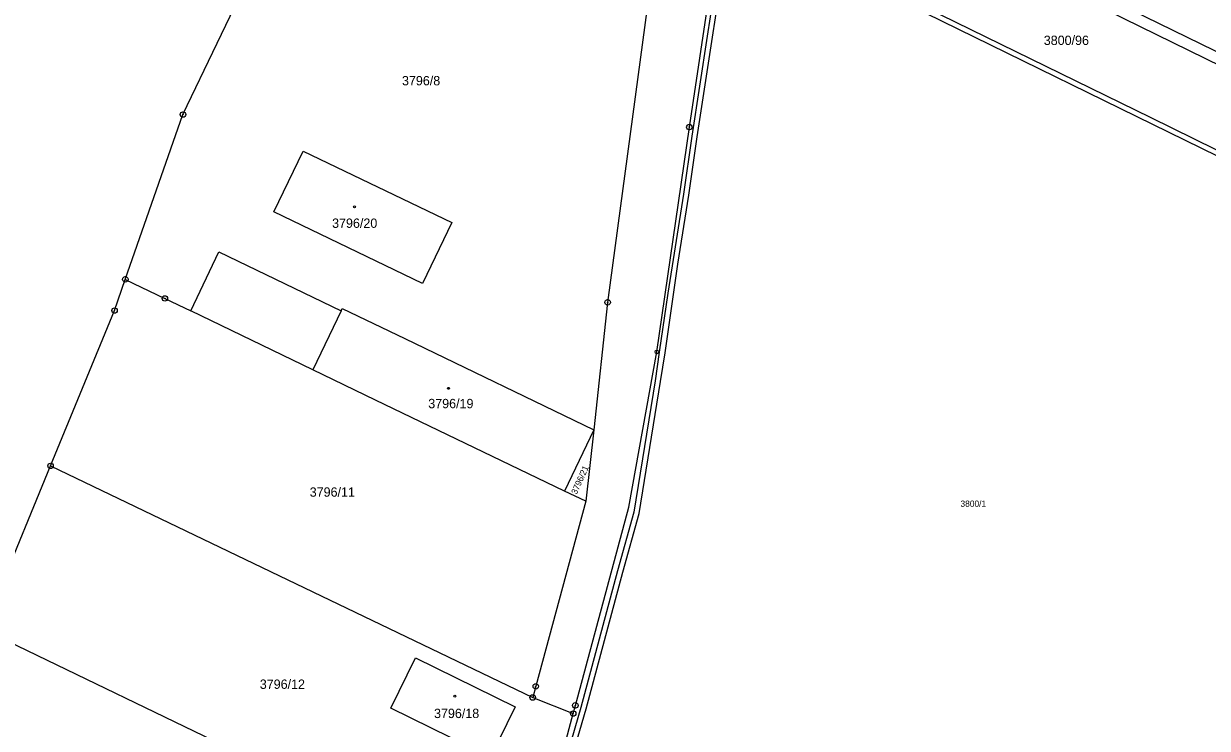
# Model space of a CAD drawing. Extents: x -644096 to -634268, y -1141430 to -1133463.
# Drawn here: x -641030.4 to -640815.2, y -1137438.3 to -1137310.1 of the extents above; entities that cross this region are included whole.
import ezdxf

# ---------------------------------------------------------------- set-up
doc = ezdxf.new("R2010")
doc.units = 0
for name, color, linetype in [('_CIVIL_CONSTRUCTION', 7, 'Continuous'), ('B_Hranice _3D', 7, 'Continuous'), ('M_Svah_Nasyp', 7, 'Continuous'), ('M_Svah_Zarez', 7, 'Continuous'), ('svrsek_osa_VRT', 7, 'Continuous'), ('terminal_VRT', 7, 'Continuous')]:
    doc.layers.add(name, color=color, linetype=linetype)

msp = doc.modelspace()

# ---------------------------------------------------------------- linework, layer by layer
at = {"layer": '_CIVIL_CONSTRUCTION'}
for centre, radius in [((-641001.48, -1137326.67), 0.5), ((-641001.48, -1137326.67), 0.0303), ((-640909.37, -1137328.95), 0.5), ((-640909.37, -1137328.95), 0.0303), ((-641011.96, -1137356.65), 0.5), ((-641011.96, -1137356.65), 0.0303), ((-641004.76, -1137360.12), 0.5), ((-641004.76, -1137360.12), 0.0303), ((-640924.24, -1137360.84), 0.5), ((-640924.24, -1137360.84), 0.0303), ((-641013.92, -1137362.33), 0.5), ((-641013.92, -1137362.33), 0.0303), ((-640915.28, -1137369.84), 0.335), ((-640915.28, -1137369.84), 0.0203), ((-641025.56, -1137390.59), 0.5), ((-641025.56, -1137390.59), 0.0303), ((-640937.31, -1137430.7), 0.5), ((-640937.86, -1137432.73), 0.5), ((-640937.31, -1137430.7), 0.0303), ((-640937.86, -1137432.73), 0.0303), ((-640930.1, -1137434.17), 0.5), ((-640930.1, -1137434.17), 0.0303), ((-640930.49, -1137435.65), 0.5), ((-640930.49, -1137435.65), 0.0303)]:
    msp.add_circle(centre, radius, dxfattribs=at)
at = {"layer": 'B_Hranice _3D'}
for points in [[(-640903.96, -1137298.27), (-640906.14, -1137312.43), (-640908.92, -1137330.59), (-640910.43, -1137341.17), (-640913.31, -1137359.15), (-640914.87, -1137369.9), (-640915.62, -1137375.1), (-640919.47, -1137399.04), (-640922.46, -1137409.67), (-640929.12, -1137434.54), (-640931.4, -1137442.48)], [(-640930.42, -1137442.7), (-640928.16, -1137434.8), (-640921.5, -1137409.93), (-640918.49, -1137399.26), (-640914.64, -1137375.26), (-640913.8, -1137370.05), (-640911.46, -1137353.88), (-640909.45, -1137341.31), (-640907.94, -1137330.73), (-640905.16, -1137312.59), (-640902.98, -1137298.43)]]:
    msp.add_lwpolyline(points, dxfattribs=at)
at = {"layer": 'M_Svah_Nasyp'}
msp.add_line((-640972.72, -1137362.38), (-640977.84, -1137373.1), dxfattribs=at)
at = {"layer": 'M_Svah_Zarez'}
for centre in [(-640970.29, -1137343.45), (-640953.2, -1137376.48), (-640952.04, -1137432.5)]:
    msp.add_circle(centre, 0.175, dxfattribs=at)
at = {"layer": 'terminal_VRT'}
for p, q in [((-640782.73, -1137349.24), (-640903.52, -1137290.01)), ((-640926.72, -1137384), (-640932.08, -1137395.17)), ((-640926.72, -1137384), (-640928.22, -1137397.03)), ((-641037.8, -1137420.35), (-641025.56, -1137390.59)), ((-641025.56, -1137390.59), (-640937.86, -1137432.73)), ((-640928.22, -1137397.03), (-640932.08, -1137395.17)), ((-641037.8, -1137420.35), (-640986.8, -1137444.92)), ((-640937.86, -1137432.73), (-640930.49, -1137435.65)), ((-640932.25, -1137442.28), (-640930.49, -1137435.65))]:
    msp.add_line(p, q, dxfattribs=at)
for points in [[(-640881.12, -1137284.29), (-640881.46, -1137284.99), (-640895.74, -1137277.99), (-640899.29, -1137285.38), (-640897, -1137286.51), (-640899.21, -1137291.07), (-640825.41, -1137327.22), (-640782.55, -1137348.29)], [(-640880.25, -1137282.53), (-640856.74, -1137294.01), (-640813.86, -1137315.03), (-640786.98, -1137328.24), (-640777.67, -1137332.8), (-640749.63, -1137346.55)], [(-640881.12, -1137284.29), (-640779.87, -1137333.94), (-640782.55, -1137348.29)], [(-641011.96, -1137356.65), (-641001.48, -1137326.67), (-640989, -1137300.63), (-640985.95, -1137287.41)], [(-640930.49, -1137435.65), (-640930.1, -1137434.17), (-640920.37, -1137398.13), (-640915.28, -1137369.84), (-640909.37, -1137328.95), (-640903.52, -1137290.01)], [(-640915.57, -1137296.36), (-640924.24, -1137360.84), (-640926.72, -1137384)], [(-640957.92, -1137357.39), (-640984.92, -1137344.34), (-640979.6, -1137333.31), (-640952.57, -1137346.33), (-640957.92, -1137357.39)], [(-641000.05, -1137362.39), (-640994.94, -1137351.64), (-640972.72, -1137362.38), (-640972.5, -1137361.93), (-640961.12, -1137367.42), (-640926.72, -1137384)], [(-641025.56, -1137390.59), (-641013.92, -1137362.33), (-641011.96, -1137356.65)], [(-641011.96, -1137356.65), (-641004.76, -1137360.12), (-641000.05, -1137362.39)], [(-640932.08, -1137395.17), (-640966.43, -1137378.61), (-640977.84, -1137373.1), (-641000.05, -1137362.39)], [(-640928.22, -1137397.03), (-640937.31, -1137430.7), (-640937.86, -1137432.73)], [(-640941.06, -1137434.42), (-640945.53, -1137443.57), (-640963.67, -1137434.68), (-640959.2, -1137425.51), (-640941.06, -1137434.42)]]:
    msp.add_lwpolyline(points, dxfattribs=at)

# ---------------------------------------------------------------- texts
at = {"layer": 'svrsek_osa_VRT'}
for s, height, p in [('3800/96', 1.7, (-640844.91, -1137314.01)), ('3796/8', 1.7, (-640961.64, -1137321.35)), ('3796/20', 1.7, (-640974.35, -1137347.28)), ('3796/19', 1.7, (-640956.86, -1137380.1)), ('3796/11', 1.7, (-640978.42, -1137396.2)), ('3800/1', 1.14, (-640860.06, -1137398.04)), ('3796/12', 1.7, (-640987.5, -1137431.16)), ('3796/18', 1.7, (-640955.81, -1137436.47))]:
    msp.add_text(s, height=height, dxfattribs=at).set_placement(p)
msp.add_text('3796/21', height=1.14, rotation=66, dxfattribs=at).set_placement((-640929.88, -1137395.89))

doc.saveas('drawing.dxf')
